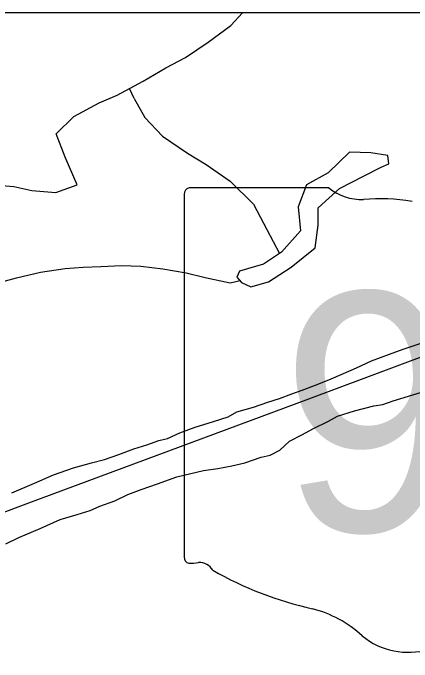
# Model space of a CAD drawing. Extents: x 0 to 34, y 0 to 22.
# Drawn here: x 3.8906 to 4.1107, y 20.5419 to 20.9 of the extents above; entities that cross this region are included whole.
import ezdxf

# ---------------------------------------------------------------- set-up
doc = ezdxf.new("R2010")
doc.units = 0
for name, color, linetype in [('Default', 7, 'Continuous'), ('GM_X_Minor_River', 7, 'Continuous'), ('GM_X_State_Location', 7, 'Continuous'), ('GM_X_State_Route', 7, 'Continuous'), ('GM_X_State_Shield', 7, 'Continuous'), ('SH_Cut_Line', 7, 'Continuous')]:
    doc.layers.add(name, color=color, linetype=linetype)

msp = doc.modelspace()

# ---------------------------------------------------------------- linework, layer by layer
at = {"layer": 'Default'}
msp.add_lwpolyline([(8.899999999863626, 20.8999559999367), (2.603224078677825, 20.8999559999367), (2.6032390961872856, 20.872124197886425), (2.622439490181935, 19.951483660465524), (2.6281312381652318, 18.884293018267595)], dxfattribs=at)
msp.add_lwpolyline([(4.466616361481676, 20.8999559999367), (3.6060730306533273, 20.8999559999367), (3.612087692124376, 20.42237523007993), (4.468197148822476, 20.43069925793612)], close=True, dxfattribs=at)
at = {"layer": 'GM_X_Minor_River'}
for points in [[(3.877821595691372, 20.8053256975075), (3.8910848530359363, 20.804265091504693), (3.90094470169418, 20.802045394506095), (3.9142041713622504, 20.800986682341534), (3.9259219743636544, 20.805227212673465), (3.9193992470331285, 20.820361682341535), (3.9144068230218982, 20.833229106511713), (3.924200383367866, 20.84276698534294), (3.9381719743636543, 20.850437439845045), (3.9479939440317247, 20.85466660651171), (3.962344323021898, 20.862337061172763), (3.9748026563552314, 20.869617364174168), (3.9857553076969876, 20.875371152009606), (3.998206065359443, 20.883789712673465), (4.010653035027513, 20.89296395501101), (4.017172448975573, 20.8999559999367)], [(3.957473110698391, 20.8528256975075), (3.954821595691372, 20.85831622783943)], [(3.957473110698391, 20.8528256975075), (3.9632117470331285, 20.842238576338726), (3.9731170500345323, 20.83205675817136), (3.9868045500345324, 20.822653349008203), (3.997065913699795, 20.816265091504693), (4.0103689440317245, 20.807242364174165), (4.023317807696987, 20.794422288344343), (4.030592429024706, 20.78043175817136)], [(4.097401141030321, 20.821409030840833), (4.087925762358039, 20.822871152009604), (4.076183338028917, 20.82317986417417), (4.0645034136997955, 20.811731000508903), (4.052420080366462, 20.805212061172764), (4.04794470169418, 20.793051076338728), (4.049153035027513, 20.779780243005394), (4.038615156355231, 20.76796016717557), (4.028802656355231, 20.76145637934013), (4.015567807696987, 20.75758327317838)], [(4.093649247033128, 20.814939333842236), (4.09779318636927, 20.816693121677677), (4.097401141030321, 20.821409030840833)], [(4.021675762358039, 20.74889577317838), (4.031509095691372, 20.751609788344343), (4.043961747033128, 20.75964766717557), (4.057158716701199, 20.770346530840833), (4.058982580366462, 20.7828730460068), (4.058931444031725, 20.792356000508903), (4.070611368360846, 20.803045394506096), (4.083831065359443, 20.8099506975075), (4.093649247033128, 20.814939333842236)], [(4.030573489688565, 20.780465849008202), (4.03762273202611, 20.767302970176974)], [(3.878128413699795, 20.749948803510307), (3.892499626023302, 20.7538256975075), (3.905738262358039, 20.756939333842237), (3.919363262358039, 20.758914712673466), (3.9292041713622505, 20.759731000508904), (3.9390488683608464, 20.760170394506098), (3.950408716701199, 20.760615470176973), (3.961014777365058, 20.760297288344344), (3.9731416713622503, 20.758852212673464), (3.9860337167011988, 20.75665145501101), (3.9966511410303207, 20.754058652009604), (4.010302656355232, 20.751106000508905)], [(4.015567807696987, 20.75758327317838), (4.014054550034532, 20.754229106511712), (4.016677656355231, 20.7513408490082), (4.021675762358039, 20.74889577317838)], [(4.010302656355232, 20.751106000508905), (4.0158234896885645, 20.75228213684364)], [(3.889859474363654, 20.635176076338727), (3.9023556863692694, 20.64055675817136), (3.912957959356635, 20.645168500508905), (3.9239428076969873, 20.649018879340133), (3.9337969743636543, 20.651727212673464), (3.940995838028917, 20.653660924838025), (3.948952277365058, 20.656359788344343), (3.957283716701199, 20.65944122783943), (3.964482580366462, 20.66175372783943), (3.9709219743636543, 20.664064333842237), (3.975850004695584, 20.66522910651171), (3.9826643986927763, 20.66830107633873), (3.9909977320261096, 20.671382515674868), (4.001226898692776, 20.674471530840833), (4.009183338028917, 20.677170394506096), (4.014101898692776, 20.679854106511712), (4.023196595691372, 20.68255486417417), (4.031151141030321, 20.68525372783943), (4.037592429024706, 20.6871855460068), (4.0444106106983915, 20.689878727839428), (4.050092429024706, 20.691804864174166), (4.056908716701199, 20.6944980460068), (4.064863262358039, 20.697577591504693), (4.072814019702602, 20.701035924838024), (4.08000720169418, 20.704109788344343), (4.088336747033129, 20.7079506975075), (4.098183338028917, 20.711797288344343), (4.105759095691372, 20.71449425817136), (4.115230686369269, 20.717579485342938)], [(3.8865943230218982, 20.607024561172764), (3.8937856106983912, 20.61047910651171), (3.9055242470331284, 20.615477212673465), (3.9165034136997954, 20.62046963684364), (3.925976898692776, 20.623176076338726), (3.933175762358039, 20.625490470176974), (3.938475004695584, 20.627795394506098), (3.946808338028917, 20.630876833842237), (3.9540015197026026, 20.634331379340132), (3.961198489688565, 20.63702645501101), (3.9702893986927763, 20.640107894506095), (3.9808954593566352, 20.64396016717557), (3.995677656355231, 20.6474506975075), (4.00364167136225, 20.648626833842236), (4.011223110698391, 20.650183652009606), (4.018425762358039, 20.651736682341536), (4.0275166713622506, 20.65482001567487), (4.03244470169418, 20.655982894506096), (4.037743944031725, 20.658668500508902), (4.043029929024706, 20.66363630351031), (4.050221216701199, 20.66747153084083), (4.055897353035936, 20.670539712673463), (4.064603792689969, 20.6747631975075), (4.069522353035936, 20.67744690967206), (4.078993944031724, 20.68053213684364), (4.08960568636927, 20.683240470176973), (4.094533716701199, 20.684024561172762), (4.100217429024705, 20.68595259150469), (4.11537273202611, 20.69058516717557)]]:
    msp.add_lwpolyline(points, dxfattribs=at)
at = {"layer": 'GM_X_State_Route'}
msp.add_lwpolyline([(3.3710542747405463, 20.36496830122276), (3.42783506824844, 20.413286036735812), (3.4591583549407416, 20.43880571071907), (3.4739282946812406, 20.450214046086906), (3.486573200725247, 20.459292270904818), (3.499566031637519, 20.46786094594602), (3.5154979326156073, 20.477591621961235), (3.5317219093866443, 20.486837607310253), (3.5482689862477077, 20.49546843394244), (3.5650646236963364, 20.50362702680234), (3.579343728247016, 20.50982206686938), (3.602508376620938, 20.5188940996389), (3.6606499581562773, 20.540791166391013), (3.8120840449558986, 20.596981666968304), (3.899349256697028, 20.62969678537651), (4.053678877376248, 20.687005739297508), (4.184626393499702, 20.73592619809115), (4.274886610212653, 20.76946774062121), (4.359336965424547, 20.80082203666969), (4.452523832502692, 20.835432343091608), (4.534122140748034, 20.86553151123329), (4.612762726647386, 20.89465512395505), (4.626821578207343, 20.8999559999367)], dxfattribs=at)
at = {"layer": 'GM_X_State_Shield'}
for p, q in [((4.0648771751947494, 20.803401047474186), (3.9876607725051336, 20.803401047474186)), ((3.9850654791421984, 20.799957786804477), (3.9850654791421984, 20.599837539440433))]:
    msp.add_line(p, q, dxfattribs=at)
for centre, radius, start, end in [((3.9880857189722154, 20.80038391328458), 0.003054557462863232, 98.1301027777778, 188.13010277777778), ((4.0832662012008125, 20.82663294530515), 0.02962754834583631, 231.61950555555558, 271.11188333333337), ((4.093089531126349, 20.691051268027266), 0.10636255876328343, 80.48669166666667, 94.98826944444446), ((3.9881132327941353, 20.59939948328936), 0.0030816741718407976, 171.9583861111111, 258.30661388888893), ((3.988580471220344, 20.6198734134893), 0.023517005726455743, 267.33899444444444, 280.6038555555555), ((3.9933919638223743, 20.588292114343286), 0.00847971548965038, 29.748380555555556, 93.27174722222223), ((4.100452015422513, 20.768091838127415), 0.20192143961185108, 240.41292222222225, 257.1985), ((4.040252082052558, 20.509932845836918), 0.06317724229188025, 47.184155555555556, 75.83597222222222), ((4.1085819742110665, 20.587299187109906), 0.0400896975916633, 230.70037222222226, 286.29183611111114)]:
    msp.add_arc(centre, radius, start, end, dxfattribs=at)
at = {"layer": 'SH_Cut_Line'}
msp.add_lwpolyline([(8.899999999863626, 20.8999559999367), (2.603224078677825, 20.8999559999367), (2.6032390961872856, 20.872124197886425), (2.622439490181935, 19.951483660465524), (2.6281312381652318, 18.884293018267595), (2.6292372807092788, 18.37939878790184), (2.6263044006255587, 18.379498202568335), (2.6204076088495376, 18.379684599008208), (2.61612635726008, 18.379877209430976), (2.611751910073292, 18.38026245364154), (2.612158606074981, 18.050024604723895), (2.6128517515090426, 17.881768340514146), (2.62314787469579, 17.377122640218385), (2.633238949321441, 16.36847745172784)], dxfattribs=at)

# ---------------------------------------------------------------- texts
at = {"layer": 'GM_X_State_Location'}
msp.add_text('95', height=0.0001893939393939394, rotation=1e-05, dxfattribs=at).set_placement((4.066236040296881, 20.672814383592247))
at = {"layer": 'GM_X_State_Shield'}
msp.add_text('95', height=0.13183620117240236, dxfattribs=at).set_placement((4.0383729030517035, 20.613949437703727))

doc.saveas('drawing.dxf')
